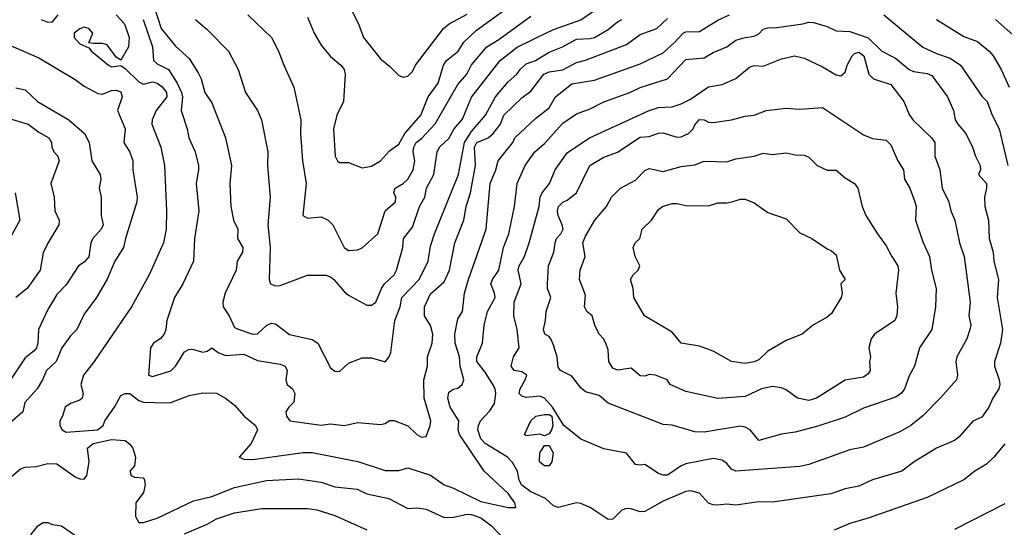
# Model space of a CAD drawing. Header units: metres. Extents: x -46681 to -43747, y -240911 to -237677.
# Tile 593 of 656: x -45857 to -45749, y -238815 to -238759. Entities that reach past the tile are written whole.
import ezdxf

# ---------------------------------------------------------------- set-up
doc = ezdxf.new("R2010")
doc.units = ezdxf.units.M
doc.layers.add('CONTOUR_INDEX', color=1, linetype='Continuous')
doc.layers.add('CONTOUR_INTER', color=3, linetype='Continuous')

msp = doc.modelspace()

# ---------------------------------------------------------------- linework, layer by layer
at = {"layer": 'CONTOUR_INDEX'}
for points, elevation in [([(-45825.6, -238758.78), (-45824.86, -238760.52), (-45824.1, -238761.84), (-45823.1, -238763.08), (-45821.95, -238764.02), (-45821.58, -238764.52), (-45821.46, -238765.02), (-45821.64, -238768.02), (-45822.39, -238769.52), (-45822.77, -238771.02), (-45822.58, -238774.02), (-45822.32, -238774.52), (-45822.1, -238774.69), (-45821.1, -238774.71), (-45819.6, -238775.28), (-45818.6, -238775.09), (-45817.6, -238774.52), (-45816.6, -238773.43), (-45815.6, -238772.7), (-45814.92, -238771.52), (-45813.17, -238769.52), (-45812.36, -238767.52), (-45811.28, -238766.02), (-45810.68, -238764.02), (-45810.34, -238763.52), (-45809.06, -238762.52), (-45808.44, -238761.52), (-45807.1, -238760.22), (-45803.1, -238757.34)], 100), ([(-45854.83, -238759.02), (-45854.1, -238759.32), (-45853.6, -238759.3), (-45852.95, -238758.52)], 105), ([(-45846.61, -238758.52), (-45845.69, -238759.52), (-45845.19, -238761.02), (-45845.26, -238762.02), (-45846.1, -238763.49), (-45846.6, -238763.15), (-45847.6, -238761.82), (-45848.1, -238761.65), (-45849.1, -238761.68), (-45849.6, -238761.58), (-45849.17, -238760.52), (-45849.6, -238760.02), (-45850.1, -238759.89), (-45850.6, -238760.07), (-45851.22, -238760.52), (-45851.22, -238761.02), (-45850.6, -238761.71), (-45849.6, -238762.12), (-45849.29, -238762.52), (-45847.44, -238764.02), (-45847.1, -238764.22), (-45846.1, -238764.07), (-45845.6, -238764.41), (-45844.1, -238765.87), (-45843.6, -238766.12), (-45842.6, -238765.85), (-45842.1, -238766), (-45841.6, -238766.37), (-45841.08, -238767.02), (-45841.04, -238767.52), (-45842.22, -238769.02), (-45842.64, -238770.02), (-45842.67, -238770.52), (-45841.71, -238773.02), (-45841.29, -238775.02), (-45841.07, -238780.02), (-45841.13, -238782.02), (-45841.4, -238783.52), (-45842.98, -238787.02), (-45844.93, -238790.52), (-45849.02, -238796.52), (-45850.19, -238798.02), (-45850.46, -238799.02), (-45850.23, -238800.02), (-45850.32, -238800.52), (-45850.6, -238800.76), (-45851.6, -238801.11), (-45852.2, -238801.52), (-45852.48, -238802.52), (-45852.77, -238803.02), (-45852.78, -238803.52), (-45852.54, -238804.02), (-45852.1, -238804.27), (-45848.66, -238804.02), (-45848.04, -238803.52), (-45847.85, -238803.02), (-45846.8, -238801.52), (-45846.1, -238800.25), (-45845.6, -238800.04), (-45845.1, -238800.03), (-45844.1, -238800.79), (-45843.6, -238800.98), (-45841.1, -238801.06), (-45840.6, -238801.01), (-45838.6, -238800.26), (-45837.1, -238799.94), (-45835.6, -238799.97), (-45834.59, -238800.52), (-45833.6, -238801.29), (-45832.57, -238802.52), (-45831.33, -238803.52), (-45831.11, -238804.02), (-45831.78, -238805.52), (-45833.12, -238807.02), (-45832.6, -238807.23), (-45831.6, -238807.26), (-45826.1, -238806.49), (-45825.1, -238806.5), (-45820.1, -238807.46), (-45817.1, -238808.47), (-45815.6, -238808.47), (-45814.6, -238808.19), (-45812.1, -238808.99), (-45810.6, -238810.03), (-45809.6, -238810.4), (-45806.6, -238811.88), (-45803.6, -238812.53), (-45802.73, -238812.52), (-45802.87, -238812.02), (-45803.6, -238810.98), (-45806.23, -238808.52), (-45808.94, -238804.52), (-45809.09, -238804.02), (-45809.02, -238803.02), (-45809.96, -238801.52), (-45810.21, -238800.52), (-45810.1, -238799.89), (-45809.6, -238799.56), (-45809.1, -238799.45), (-45808.64, -238799.02), (-45808.44, -238798.52), (-45808.84, -238797.02), (-45808.92, -238796.02), (-45809.42, -238794.52), (-45809.45, -238793.52), (-45809.1, -238791.84), (-45808.61, -238791.02), (-45808.37, -238789.02), (-45807.95, -238787.52), (-45805.99, -238782.02), (-45805.55, -238777.02), (-45804.93, -238775.52), (-45804.69, -238774.52), (-45803.06, -238772.52), (-45802.84, -238772.02), (-45800.6, -238769.9), (-45799.1, -238768.73), (-45798.41, -238767.52), (-45796.6, -238766.09), (-45794.1, -238765.68), (-45789.1, -238763.9), (-45786.6, -238762.68), (-45785.3, -238761.52), (-45784.4, -238760.52), (-45784.1, -238760.39), (-45782.6, -238760.35), (-45780.6, -238759.09), (-45779.32, -238758.52)], 105), ([(-45762.38, -238758.52), (-45758.1, -238762.05), (-45756.6, -238762.77), (-45755.1, -238763.28), (-45753.97, -238764.02), (-45751.6, -238767.43), (-45751.03, -238768.02), (-45750.5, -238769.52), (-45749.73, -238771.02), (-45748.78, -238775.02)], 105), ([(-45779.04, -238779.02), (-45778.1, -238778.74), (-45777.6, -238778.72), (-45776.6, -238779.14), (-45775.1, -238780.2), (-45773.1, -238780.88), (-45771.6, -238782.42), (-45770.26, -238783.02), (-45768.6, -238784.18), (-45768.1, -238784.39), (-45767.6, -238784.83), (-45767.23, -238786.52), (-45766.63, -238787.52), (-45767.08, -238788.02), (-45766.94, -238789.02), (-45767.06, -238789.52), (-45768.1, -238791.27), (-45768.6, -238791.67), (-45770.1, -238792.49), (-45771.34, -238793.52), (-45773.1, -238794.22), (-45775.1, -238795.38), (-45776.1, -238796.34), (-45776.6, -238796.57), (-45777.6, -238796.72), (-45779.1, -238796.51), (-45781.1, -238795.37), (-45782.6, -238794.85), (-45784.62, -238794.52), (-45785.6, -238793.32), (-45788.63, -238791.52), (-45789.79, -238789.52), (-45789.88, -238788.52), (-45790.16, -238787.52), (-45789.86, -238787.02), (-45789.32, -238786.52), (-45789.13, -238786.02), (-45789.64, -238785.02), (-45789.88, -238784.02), (-45789.66, -238783.52), (-45789.16, -238783.02), (-45788.87, -238782.02), (-45787.87, -238781.02), (-45787.1, -238779.86), (-45786.65, -238779.52), (-45785.6, -238779.2), (-45785.1, -238779.19), (-45784.1, -238779.43), (-45781.6, -238779.45), (-45780.6, -238779.12), (-45779.6, -238779.14), (-45779.04, -238779.02)], 110), ([(-45749.1, -238805.55), (-45750.31, -238807.02), (-45751.1, -238807.77), (-45752.38, -238808.52), (-45753.6, -238809.5), (-45757.6, -238811.43), (-45764.1, -238813.7), (-45766.1, -238814.26), (-45767.82, -238815.02)], 105)]:
    msp.add_lwpolyline(points, dxfattribs=dict(at, elevation=elevation))
at = {"layer": 'CONTOUR_INTER'}
for points, elevation in [([(-45842.47, -238757.52), (-45841.65, -238760.02), (-45840.1, -238761.97), (-45838.6, -238763.31), (-45837.6, -238764.88), (-45837.28, -238765.52), (-45836.87, -238767.02), (-45836.1, -238768.15), (-45834.59, -238772.02), (-45833.95, -238775.02), (-45834.12, -238777.02), (-45834.01, -238779.52), (-45833.72, -238781.02), (-45833.24, -238782.02), (-45833.29, -238783.02), (-45832.71, -238784.02), (-45832.75, -238784.52), (-45833.32, -238785.52), (-45833.43, -238786.52), (-45834.65, -238789.02), (-45834.9, -238790.02), (-45834.86, -238790.52), (-45834.21, -238791.52), (-45833.6, -238792.8), (-45833.11, -238793.02), (-45831.6, -238793.53), (-45831.1, -238793.49), (-45830.1, -238792.56), (-45829.6, -238792.31), (-45829.1, -238792.39), (-45827.6, -238793.55), (-45825.1, -238794.1), (-45824.49, -238794.52), (-45823.1, -238797.2), (-45822.6, -238797.57), (-45822.1, -238797.6), (-45821.1, -238796.69), (-45819.6, -238796.13), (-45818.6, -238796.11), (-45817.1, -238796.56), (-45816.63, -238796.02), (-45816.47, -238795.52), (-45816.01, -238792.02), (-45815.44, -238790.52), (-45815.26, -238789.52), (-45813.36, -238787.52), (-45812.38, -238785.52), (-45812.1, -238783.88), (-45811.69, -238782.52), (-45809.05, -238776.02), (-45808.38, -238772.52), (-45807.6, -238771.32), (-45806.09, -238769.52), (-45804.97, -238767.52), (-45803.6, -238765.87), (-45802.62, -238765.02), (-45802.28, -238764.52), (-45801.6, -238763.88), (-45800.6, -238763.51), (-45799.1, -238762.61), (-45797.63, -238762.02), (-45796.1, -238761.2), (-45794.6, -238761.13), (-45794.1, -238760.99), (-45792.6, -238760.14), (-45791.6, -238759.28), (-45791.1, -238759.03)], 103), ([(-45837.88, -238759.02), (-45836.6, -238760.12), (-45834.27, -238762.52), (-45833.22, -238764.52), (-45832.41, -238767.02), (-45831.1, -238769.01), (-45830.66, -238770.02), (-45829.97, -238773.52), (-45830.01, -238775.02), (-45829.7, -238778.52), (-45829.96, -238781.52), (-45829.71, -238784.02), (-45829.83, -238787.52), (-45829.65, -238788.02), (-45829.1, -238788.22), (-45828.6, -238788.2), (-45825.6, -238787.04), (-45823.6, -238787.06), (-45823.1, -238787.22), (-45822.72, -238787.52), (-45821.6, -238788.86), (-45821.1, -238789.26), (-45819.1, -238790.34), (-45818.6, -238790.35), (-45818.1, -238790.02), (-45817.5, -238788.52), (-45817.14, -238788.02), (-45816.08, -238787.02), (-45815.84, -238786.52), (-45815.15, -238784.02), (-45815.06, -238783.02), (-45814.1, -238781.78), (-45813.31, -238779.52), (-45812.75, -238778.52), (-45812.54, -238777.52), (-45811.76, -238776.02), (-45811.39, -238773.52), (-45811.1, -238773), (-45810.1, -238772.09), (-45809.53, -238771.02), (-45808.6, -238769.97), (-45807.6, -238767.55), (-45804.48, -238763.52), (-45802.6, -238762.06), (-45800.46, -238761.02), (-45798.6, -238760.13), (-45795.6, -238759.06), (-45794.09, -238758.02)], 102), ([(-45820.79, -238758.02), (-45820, -238759.52), (-45819.47, -238761.02), (-45817.6, -238763.34), (-45816.6, -238764.13), (-45815.6, -238765.16), (-45815.1, -238765.34), (-45814.6, -238765.26), (-45814.1, -238764.73), (-45813.74, -238764.02), (-45810.69, -238760.02), (-45810.08, -238759.52), (-45808.1, -238758.46)], 99), ([(-45843.62, -238759.02), (-45842.6, -238762.02), (-45842.52, -238763.52), (-45842.1, -238763.88), (-45840.87, -238764.52), (-45839.91, -238766.02), (-45839.45, -238767.02), (-45839.34, -238767.52), (-45839.46, -238769.02), (-45838.81, -238771.02), (-45838.62, -238772.02), (-45837.95, -238773.52), (-45837.58, -238775.02), (-45837.56, -238775.52), (-45837.81, -238777.02), (-45837.54, -238780.02), (-45838, -238783.02), (-45838.11, -238785.52), (-45839.3, -238788.02), (-45840.19, -238789.52), (-45841.03, -238792.02), (-45841.14, -238793.02), (-45841.33, -238793.52), (-45841.76, -238794.02), (-45842.52, -238794.52), (-45842.85, -238795.02), (-45843.07, -238798.02), (-45842.6, -238798.17), (-45840.6, -238797.54), (-45840.1, -238797.02), (-45839.1, -238795.45), (-45838.6, -238795.17), (-45838.1, -238795.19), (-45837.1, -238795.49), (-45836.6, -238795.4), (-45836.1, -238795.03), (-45835.4, -238795.52), (-45834.6, -238795.85), (-45832.6, -238795.7), (-45831.1, -238796.42), (-45828.6, -238796.8), (-45828.06, -238797.02), (-45827.85, -238797.52), (-45827.97, -238798.52), (-45827.82, -238799.02), (-45827.25, -238799.52), (-45826.99, -238800.02), (-45827.1, -238800.96), (-45827.67, -238801.52), (-45827.97, -238802.02), (-45827.91, -238802.52), (-45827.56, -238803.02), (-45824.1, -238803.49), (-45823.1, -238803.35), (-45821.6, -238803.54), (-45820.1, -238803.19), (-45817.6, -238803.42), (-45817.1, -238803.31), (-45816.6, -238803), (-45816.1, -238802.97), (-45814.6, -238803.57), (-45813.6, -238804.51), (-45813.1, -238804.81), (-45812.6, -238804.72), (-45812.15, -238803.52), (-45812.08, -238803.02), (-45812.81, -238800.52), (-45812.84, -238798.52), (-45812.44, -238797.02), (-45812.43, -238796.02), (-45811.92, -238794.52), (-45811.87, -238793.52), (-45812.1, -238792.58), (-45812.77, -238791.52), (-45812.78, -238790.52), (-45812.1, -238789.11), (-45810.6, -238787.8), (-45810.02, -238786.52), (-45809.44, -238783.52), (-45808.46, -238781.02), (-45808.19, -238779.52), (-45807.72, -238778.02), (-45807.16, -238775.02), (-45807.29, -238773.02), (-45807.02, -238772.52), (-45805.77, -238772.02), (-45805.23, -238771.52), (-45804.43, -238770.52), (-45804.07, -238769.52), (-45802.1, -238767.62), (-45801.1, -238766.88), (-45799.66, -238765.02), (-45799.1, -238764.76), (-45797.6, -238764.56), (-45796.1, -238763.74), (-45795.1, -238763.48), (-45790.6, -238761.79), (-45789.1, -238760.66), (-45787.29, -238760.02), (-45786.1, -238758.92)], 104), ([(-45832.16, -238758.52), (-45829.54, -238761.02), (-45828.78, -238762.52), (-45828.22, -238764.02), (-45827.1, -238766.44), (-45826.35, -238770.02), (-45826.38, -238771.52), (-45826.15, -238774.52), (-45825.77, -238777.02), (-45826.11, -238780.52), (-45825.6, -238780.79), (-45824.1, -238780.65), (-45823.33, -238781.02), (-45822.84, -238781.52), (-45821.6, -238784.01), (-45821.1, -238784.36), (-45820.1, -238784.26), (-45819.6, -238784.05), (-45817.9, -238782.52), (-45817.09, -238780.02), (-45815.94, -238779.02), (-45815.92, -238778.52), (-45816.13, -238778.02), (-45815.99, -238777.52), (-45815.1, -238777.02), (-45814.6, -238776.53), (-45814.01, -238775.52), (-45813.83, -238774.52), (-45814, -238773.52), (-45813.94, -238773.02), (-45813.68, -238772.52), (-45813.1, -238772.07), (-45811.6, -238770.45), (-45809.1, -238766.17), (-45808.12, -238765.02), (-45807.6, -238764), (-45805.92, -238762.02), (-45804.6, -238761.24), (-45801.1, -238758.66)], 101), ([(-45756.58, -238759.02), (-45753.6, -238760.91), (-45752.1, -238761.46), (-45750.8, -238762.52), (-45750.36, -238763.02), (-45749.5, -238764.52), (-45748.6, -238766.46)], 104), ([(-45750.1, -238759.02), (-45747.88, -238761.02)], 103), ([(-45771.27, -238759.52), (-45770.6, -238759.34), (-45770.1, -238759.36), (-45768.6, -238759.81), (-45767.6, -238760.28), (-45766.1, -238760.33), (-45764.1, -238761.05), (-45762.6, -238762.52), (-45761.1, -238763.27), (-45759.6, -238764.52), (-45759.1, -238764.72), (-45757.6, -238764.94), (-45757.1, -238765.18), (-45755.39, -238767.52), (-45754.74, -238769.02), (-45754.54, -238770.02), (-45754.25, -238770.52), (-45753.38, -238771.52), (-45752.63, -238773.02), (-45752.33, -238774.02), (-45751.79, -238775.02), (-45751.78, -238775.52), (-45751.97, -238776.02), (-45751.12, -238777.02), (-45751.1, -238777.52), (-45751.31, -238778.52), (-45751.29, -238779.52), (-45750.9, -238781.02), (-45750.83, -238783.02), (-45750.39, -238784.52), (-45750.31, -238785.52), (-45749.8, -238787.52), (-45749.95, -238789.52), (-45749.34, -238793.02), (-45749.56, -238794.52), (-45750.24, -238796.52), (-45750.22, -238797.02), (-45749.72, -238798.52), (-45749.66, -238799.02), (-45749.76, -238799.52), (-45750.4, -238800.52), (-45750.84, -238801.52), (-45751.6, -238802.63), (-45752.6, -238803.06), (-45754.1, -238804.77), (-45754.6, -238805.18), (-45756.6, -238806.02), (-45759.04, -238807.52), (-45760.41, -238808.52), (-45763.6, -238809.47), (-45765.1, -238810.17), (-45766.6, -238810.49), (-45768.17, -238811.02), (-45774.6, -238811.93), (-45776.1, -238811.89), (-45778.6, -238812.25), (-45779.6, -238812.17), (-45780.6, -238812.26), (-45781.1, -238812.24), (-45781.6, -238812.05), (-45782.6, -238810.95), (-45783.6, -238810.71), (-45784.1, -238810.75), (-45786.6, -238811.84), (-45788.6, -238812.97), (-45789.1, -238813.01), (-45790.1, -238812.66), (-45790.6, -238812.64), (-45791.1, -238812.82), (-45792.1, -238813.79), (-45792.6, -238813.82), (-45794.6, -238812.51), (-45795.6, -238812.09), (-45796.1, -238811.99), (-45798.1, -238812.53), (-45798.6, -238812.34), (-45799.49, -238811.52), (-45801.1, -238810.81), (-45802.1, -238810.07), (-45802.38, -238809.52), (-45802.56, -238808.52), (-45803.1, -238807.58), (-45803.66, -238807.02), (-45806.1, -238805.52), (-45806.6, -238804.98), (-45806.9, -238804.02), (-45806.86, -238803.52), (-45806.64, -238803.02), (-45805.6, -238801.92), (-45805.1, -238801.13), (-45804.96, -238800.02), (-45805, -238799.52), (-45805.26, -238799.02), (-45806.1, -238797.7), (-45807.04, -238796.52), (-45807.03, -238796.02), (-45806.39, -238794.52), (-45806.24, -238792.52), (-45805.85, -238791.02), (-45805.03, -238789.52), (-45805.09, -238789.02), (-45805.5, -238788.02), (-45805.31, -238787.52), (-45804.62, -238786.52), (-45804.09, -238784.02), (-45803.53, -238782.52), (-45802.88, -238779.52), (-45802.61, -238777.02), (-45801.71, -238775.02), (-45800.66, -238773.52), (-45799.6, -238772.62), (-45797.6, -238770.41), (-45796.1, -238769.39), (-45794.6, -238768.82), (-45793.1, -238768.04), (-45790.23, -238767.02), (-45789.1, -238766.48), (-45786.1, -238765.54), (-45784.1, -238763.4), (-45782.1, -238763.22), (-45781.1, -238762.64), (-45779.6, -238762.02), (-45778.6, -238761.31), (-45777.6, -238760.99), (-45776.6, -238760.86), (-45776.1, -238760.59), (-45775.6, -238760.11), (-45775.1, -238759.93), (-45774.1, -238759.92), (-45771.27, -238759.52)], 106), ([(-45859.6, -238761.28), (-45855.1, -238763.23), (-45851.1, -238765.6), (-45850.1, -238766.35), (-45848.6, -238767.13), (-45848.1, -238767.21), (-45847.1, -238766.8), (-45846.6, -238766.78), (-45846.1, -238766.96), (-45845.93, -238767.52), (-45846.45, -238769.02), (-45845.63, -238771.02), (-45845.75, -238772.52), (-45845.1, -238773.57), (-45844.79, -238774.52), (-45844.79, -238775.52), (-45844.3, -238778.52), (-45844.32, -238779.02), (-45845.59, -238783.02), (-45845.79, -238784.02), (-45846.74, -238785.52), (-45847.6, -238787.5), (-45848.75, -238789.52), (-45850.1, -238791.34), (-45850.92, -238793.02), (-45851.6, -238793.69), (-45852.57, -238795.02), (-45853.2, -238796.52), (-45854.25, -238797.52), (-45854.67, -238798.52), (-45855.27, -238799.52), (-45856.63, -238801.02), (-45856.84, -238802.02), (-45859.1, -238804)], 106), ([(-45772.16, -238763.02), (-45771.1, -238763.26), (-45769.1, -238764.22), (-45767.6, -238765.11), (-45767.1, -238765.21), (-45766.6, -238764.81), (-45766.4, -238764.02), (-45765.83, -238763.02), (-45765.6, -238762.75), (-45765.1, -238762.6), (-45764.55, -238763.02), (-45764.01, -238765.02), (-45763.52, -238765.52), (-45761.6, -238766.15), (-45760.17, -238768.02), (-45759.6, -238769.46), (-45759.19, -238770.02), (-45757.15, -238772.02), (-45756.79, -238772.52), (-45756.76, -238774.02), (-45756.21, -238775.52), (-45755.96, -238777.52), (-45755.22, -238779.02), (-45755.02, -238780.02), (-45754.59, -238781.02), (-45754.06, -238783.52), (-45753.57, -238785.02), (-45752.91, -238790.02), (-45753.04, -238791.52), (-45752.84, -238792.52), (-45752.93, -238793.02), (-45753.25, -238794.02), (-45754.36, -238796.02), (-45754.47, -238796.52), (-45754.29, -238798.02), (-45754.39, -238798.52), (-45756.1, -238800.47), (-45758.1, -238802.49), (-45759.4, -238803.52), (-45760.6, -238804.22), (-45764.6, -238805.9), (-45766.1, -238806.21), (-45770.6, -238807.79), (-45771.6, -238808.02), (-45778.6, -238808.54), (-45779.1, -238808.31), (-45779.6, -238807.68), (-45780.1, -238807.33), (-45781.1, -238807.16), (-45784.1, -238807.75), (-45784.6, -238807.94), (-45786.1, -238808.97), (-45786.6, -238808.99), (-45787.1, -238808.8), (-45788.6, -238807.8), (-45789.1, -238807.89), (-45789.6, -238807.8), (-45790.6, -238806.56), (-45793.1, -238806.09), (-45795.6, -238805.04), (-45797.47, -238803.52), (-45798.74, -238801.52), (-45799.59, -238800.52), (-45800.1, -238800.33), (-45801.6, -238800.47), (-45802.1, -238800.3), (-45802.38, -238800.02), (-45802.28, -238799.52), (-45801.71, -238798.52), (-45801.55, -238798.02), (-45802.1, -238797.65), (-45802.93, -238797.52), (-45803.27, -238797.02), (-45803, -238796.02), (-45802.37, -238795.02), (-45802.61, -238793.02), (-45802.97, -238791.52), (-45802.94, -238790.02), (-45802.17, -238788.02), (-45802.5, -238786.52), (-45802.38, -238786.02), (-45801.8, -238785.02), (-45801.3, -238783.52), (-45800.19, -238779.52), (-45800.06, -238778.52), (-45799.86, -238778.02), (-45799.04, -238777.02), (-45798.45, -238775.52), (-45797.1, -238773.64), (-45794.67, -238772.02), (-45788.1, -238768.99), (-45787.1, -238768.66), (-45785.6, -238768.6), (-45784.6, -238768.26), (-45783.6, -238767.77), (-45781.6, -238766.41), (-45780.1, -238766.16), (-45778.6, -238765.51), (-45777.1, -238764.27), (-45776.6, -238764.06), (-45775.6, -238764.13), (-45773.6, -238763.35), (-45772.16, -238763.02)], 107), ([(-45857.6, -238766.54), (-45856.6, -238766.73), (-45855.25, -238768.02), (-45851.78, -238770.02), (-45850.09, -238771.52), (-45849.56, -238772.52), (-45849.28, -238774.52), (-45848.36, -238776.02), (-45848.3, -238776.52), (-45848.46, -238777.52), (-45848.25, -238778.52), (-45848.23, -238780.52), (-45848.04, -238781.52), (-45848.23, -238782.02), (-45849.17, -238783.02), (-45849.39, -238783.52), (-45849.6, -238785.05), (-45850.1, -238785.64), (-45850.74, -238786.02), (-45852.1, -238788.1), (-45853.1, -238789.17), (-45854.1, -238790.81), (-45855.14, -238793.02), (-45855.2, -238794.52), (-45855.36, -238795.02), (-45855.6, -238795.36), (-45856.6, -238796.12), (-45858.19, -238798.52)], 107), ([(-45775.27, -238769.02), (-45773.1, -238768.74), (-45771.6, -238768.87), (-45769.1, -238768.68), (-45764.6, -238771.67), (-45763.6, -238772.08), (-45762.1, -238772.26), (-45761.6, -238772.78), (-45760.83, -238774.52), (-45760.23, -238775.52), (-45760.09, -238776.52), (-45759.52, -238777.52), (-45758.97, -238779.02), (-45758.81, -238779.52), (-45758.88, -238781.02), (-45758.1, -238783.41), (-45757.37, -238785.02), (-45757.15, -238786.52), (-45756.61, -238788.52), (-45756.7, -238790.52), (-45757.1, -238793.02), (-45758.45, -238795.02), (-45759, -238797.02), (-45759.6, -238798.09), (-45760.11, -238799.52), (-45760.48, -238800.02), (-45761.1, -238800.43), (-45764.6, -238801.63), (-45766.6, -238802.63), (-45769.6, -238803.6), (-45772.1, -238804.25), (-45773.6, -238804.49), (-45776.1, -238805.19), (-45777.02, -238804.02), (-45777.6, -238803.7), (-45778.1, -238803.6), (-45782.1, -238804.28), (-45783.1, -238804.22), (-45785.6, -238803.51), (-45786.6, -238803.41), (-45792.6, -238801.07), (-45793.6, -238800.24), (-45795.1, -238799.83), (-45795.6, -238799.4), (-45796.6, -238798.11), (-45797.83, -238797.52), (-45798.1, -238797.15), (-45798.21, -238796.02), (-45798.6, -238794.74), (-45798.9, -238794.02), (-45799.1, -238793.77), (-45799.55, -238793.52), (-45799.73, -238793.02), (-45799.48, -238792.02), (-45799.42, -238791.02), (-45798.92, -238789.52), (-45799.26, -238788.52), (-45799.29, -238788.02), (-45799.15, -238786.02), (-45798.57, -238784.52), (-45798.45, -238783.52), (-45798.27, -238783.02), (-45797.81, -238782.52), (-45797.57, -238782.02), (-45797.66, -238781.52), (-45798.1, -238780.52), (-45798.18, -238780.02), (-45798.07, -238779.52), (-45797.6, -238779.05), (-45797.1, -238778.85), (-45796.09, -238778.02), (-45794.62, -238775.02), (-45793.1, -238774.13), (-45791.6, -238773.56), (-45789.1, -238771.93), (-45788.1, -238771.84), (-45787.1, -238771.48), (-45786.6, -238771.45), (-45785.1, -238771.93), (-45784.6, -238771.88), (-45783.8, -238771.52), (-45783.29, -238771.02), (-45783.1, -238770.58), (-45782.6, -238769.99), (-45782.1, -238770.03), (-45781.6, -238770.29), (-45781.1, -238770.31), (-45779.1, -238770.02), (-45777.6, -238769.61), (-45776.6, -238769.53), (-45775.27, -238769.02)], 108), ([(-45858.1, -238769.95), (-45856.25, -238770.52), (-45855.1, -238771.38), (-45853.99, -238772.02), (-45853.68, -238772.52), (-45853.67, -238773.02), (-45853.45, -238773.52), (-45852.99, -238774.02), (-45852.84, -238774.52), (-45853.78, -238777.02), (-45853.39, -238778.52), (-45853.34, -238780.02), (-45852.86, -238781.02), (-45852.88, -238781.52), (-45854.1, -238783.53), (-45854.6, -238784.61), (-45854.95, -238786.52), (-45856.36, -238788.52), (-45857.61, -238789.52)], 108), ([(-45776.61, -238774.02), (-45775.6, -238773.7), (-45774.6, -238773.84), (-45773.1, -238773.64), (-45772.1, -238773.88), (-45771.1, -238773.9), (-45770.6, -238774.13), (-45769.7, -238775.02), (-45768.6, -238775.56), (-45767.6, -238775.53), (-45766.6, -238776.38), (-45765.6, -238777), (-45765.23, -238777.52), (-45764.73, -238779.52), (-45764.34, -238780.52), (-45763.08, -238782.52), (-45762.1, -238783.83), (-45761.51, -238785.02), (-45760.83, -238786.02), (-45760.75, -238786.52), (-45761.04, -238789.02), (-45760.87, -238790.52), (-45760.95, -238791.52), (-45761.17, -238792.02), (-45763.38, -238793.52), (-45763.77, -238794.02), (-45764, -238795.02), (-45763.83, -238796.02), (-45763.93, -238796.52), (-45763.88, -238797.52), (-45764.1, -238797.88), (-45764.6, -238798.22), (-45766.6, -238798.57), (-45769.77, -238800.52), (-45770.6, -238800.79), (-45771.85, -238800.52), (-45773.1, -238799.61), (-45773.6, -238799.4), (-45774.6, -238799.26), (-45775.78, -238799.52), (-45777.6, -238800.37), (-45780.6, -238800.59), (-45784.1, -238799.82), (-45785.81, -238799.02), (-45786.14, -238798.52), (-45787.42, -238798.02), (-45788.1, -238797.96), (-45788.6, -238798.12), (-45789.1, -238798.1), (-45790.1, -238797.26), (-45791.6, -238797.48), (-45792.1, -238797.25), (-45792.55, -238796.52), (-45792.6, -238795.23), (-45792.88, -238794.52), (-45793.13, -238794.02), (-45793.6, -238793.52), (-45794.08, -238792.52), (-45794.37, -238791.52), (-45794.96, -238791.02), (-45795.22, -238790.52), (-45795.1, -238789.25), (-45795.75, -238787.52), (-45795.7, -238786.52), (-45795.14, -238785.02), (-45795.39, -238783.52), (-45795.1, -238782.77), (-45794.07, -238781.02), (-45792.79, -238779.52), (-45792.24, -238778.52), (-45791.28, -238777.52), (-45789.6, -238776.64), (-45788.6, -238775.59), (-45788.1, -238775.37), (-45786.6, -238775.7), (-45784.6, -238775.13), (-45783.1, -238774.96), (-45782.1, -238774.56), (-45779.6, -238774.62), (-45778.6, -238774.29), (-45776.61, -238774.02)], 109), ([(-45857.67, -238778.02), (-45857.18, -238781.02), (-45858.27, -238783.02)], 109), ([(-45800.54, -238802.52), (-45799.6, -238802.31), (-45799.1, -238802.34), (-45798.79, -238802.52), (-45798.7, -238803.52), (-45798.83, -238804.02), (-45799.1, -238804.45), (-45799.6, -238804.65), (-45800.1, -238804.48), (-45801.6, -238804.67), (-45801.79, -238804.52), (-45801.1, -238803.02), (-45800.54, -238802.52)], 107), ([(-45858.1, -238809.13), (-45857.1, -238808.29), (-45856.6, -238808.11), (-45855.37, -238808.02), (-45854.1, -238807.68), (-45853.1, -238807.75), (-45851.1, -238809.14), (-45850.6, -238809.39), (-45850.1, -238809.43), (-45849.81, -238809.02), (-45849.56, -238807.52), (-45849.75, -238806.02), (-45849.13, -238805.52), (-45847.1, -238805.05), (-45845.6, -238805.19), (-45845.1, -238805.56), (-45844.76, -238806.02), (-45844.48, -238807.02), (-45844.6, -238807.97), (-45845.1, -238808.52), (-45844.96, -238809.02), (-45844.6, -238809.18), (-45843.6, -238809.27), (-45843.48, -238809.52), (-45843.43, -238810.02), (-45843.6, -238810.89), (-45844.46, -238812.02), (-45844.47, -238813.52), (-45844.1, -238814.15), (-45843.6, -238814.16), (-45842.1, -238813.7), (-45838.1, -238811.8), (-45836.1, -238811.3), (-45833.6, -238810.34), (-45830.1, -238809.57), (-45826.6, -238809.37), (-45824.1, -238809.74), (-45822.6, -238810.24), (-45820.14, -238810.52), (-45819.1, -238811.02), (-45816.69, -238811.52), (-45814.6, -238812.62), (-45813.6, -238812.57), (-45812.6, -238812.72), (-45810.6, -238813.6), (-45809.6, -238813.58), (-45808.1, -238813.26), (-45807.6, -238813.29), (-45806.6, -238813.67), (-45805.43, -238814.52), (-45803.98, -238816.02)], 106), ([(-45799.77, -238806.02), (-45799.6, -238805.73), (-45799.1, -238805.71), (-45798.66, -238806.52), (-45798.79, -238807.52), (-45799.1, -238807.94), (-45799.6, -238807.97), (-45800.15, -238807.52), (-45800.1, -238806.53), (-45799.77, -238806.02)], 107), ([(-45749.1, -238812.1), (-45754.6, -238814.92)], 104), ([(-45839.1, -238815.42), (-45836.6, -238814.33), (-45835.6, -238813.75), (-45833.6, -238813.11), (-45830.6, -238812.62), (-45825.6, -238812.64), (-45824.6, -238812.77), (-45822.6, -238813.4), (-45819.1, -238814.95)], 107), ([(-45855.97, -238815.52), (-45855.2, -238814.52), (-45854.6, -238814.18), (-45854.1, -238814.18), (-45853.6, -238814.39), (-45852.6, -238814.52), (-45851.16, -238815.52)], 107)]:
    msp.add_lwpolyline(points, dxfattribs=dict(at, elevation=elevation))

doc.saveas('drawing.dxf')
